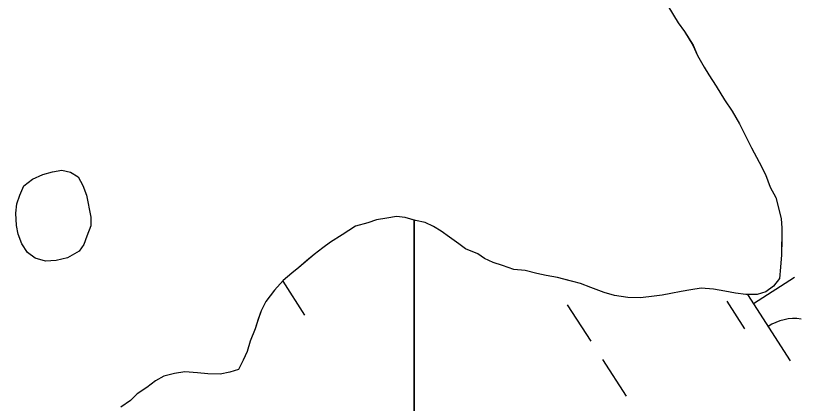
# Model space of a CAD drawing. Extents: x 3937982 to 3958556, y 219448 to 241894.
# Drawn here: x 3943291.3 to 3943580, y 232776.3 to 232918.6 of the extents above; entities that cross this region are included whole.
import ezdxf

# ---------------------------------------------------------------- set-up
doc = ezdxf.new("R2010")
doc.units = 0
doc.layers.add('V-TOPO-SHOR', color=7, linetype='Continuous')
doc.layers.add('V-WETL-SWMP', color=7, linetype='Continuous')

msp = doc.modelspace()

# ---------------------------------------------------------------- linework, layer by layer
at = {"layer": 'V-TOPO-SHOR'}
for points in [[(3943530.924, 232922.301), (3943534.688, 232915.954), (3943537.094, 232912.774), (3943540.179, 232907.834), (3943541.876, 232903.963), (3943544.268, 232899.734), (3943545.981, 232896.912), (3943548.725, 232892.679), (3943551.807, 232887.739), (3943554.549, 232883.504), (3943557.288, 232878.92), (3943559.331, 232874.695), (3943561.719, 232870.114), (3943564.447, 232864.83), (3943566.835, 232860.251), (3943568.525, 232855.68), (3943570.573, 232851.805), (3943571.57, 232847.942), (3943572.57, 232844.082), (3943572.873, 232840.58), (3943572.818, 232836.381), (3943572.744, 232830.784), (3943572.332, 232826.242)], [(3943318.929, 232844.645), (3943318.886, 232841.497), (3943317.436, 232837.668), (3943316.344, 232834.534), (3943314.565, 232832.109), (3943310.334, 232829.715), (3943306.123, 232828.722), (3943302.271, 232828.423), (3943298.437, 232829.525), (3943295.666, 232831.659), (3943293.61, 232834.835), (3943292.256, 232838.352), (3943291.598, 232841.51), (3943291.308, 232846.06), (3943291.705, 232849.554), (3943292.797, 232852.69), (3943294.24, 232856.167), (3943297.423, 232858.576), (3943301.294, 232860.273), (3943304.804, 232861.277), (3943308.312, 232861.93), (3943311.452, 232861.189), (3943314.227, 232859.403), (3943315.933, 232856.231), (3943317.287, 232852.714), (3943318.929, 232844.645)], [(3943572.332, 232826.242), (3943571.927, 232822.049), (3943569.791, 232819.279), (3943566.964, 232817.216), (3943563.802, 232816.209), (3943559.606, 232816.264), (3943555.762, 232816.665), (3943551.924, 232817.417), (3943547.736, 232818.171), (3943543.193, 232818.58), (3943539.337, 232817.933), (3943535.829, 232817.28), (3943531.972, 232816.63), (3943528.814, 232815.973), (3943523.907, 232815.338), (3943520.755, 232815.031), (3943516.207, 232815.09), (3943511.32, 232815.854), (3943507.486, 232816.954), (3943502.612, 232818.769), (3943498.782, 232820.221), (3943494.598, 232821.325), (3943490.414, 232822.43), (3943486.226, 232823.184), (3943482.738, 232823.932), (3943478.554, 232825.035), (3943474.362, 232825.441), (3943470.182, 232826.895), (3943466.698, 232827.993), (3943463.569, 232829.433), (3943461.142, 232831.214), (3943456.618, 232833.025), (3943454.193, 232834.804), (3943450.728, 232837.301), (3943447.609, 232839.441), (3943444.834, 232841.227), (3943441.703, 232842.669), (3943438.215, 232843.414), (3943434.381, 232844.514), (3943431.237, 232844.905), (3943427.729, 232844.252), (3943423.873, 232843.605), (3943420.711, 232842.595), (3943416.146, 232841.258), (3943411.206, 232838.173), (3943406.971, 232835.431), (3943404.144, 232833.371), (3943400.964, 232830.962), (3943398.133, 232828.552), (3943395.301, 232826.139), (3943392.827, 232824.075), (3943389.64, 232821.316), (3943386.445, 232817.861), (3943383.242, 232813.706), (3943381.446, 232810.23), (3943380.357, 232807.095), (3943379.259, 232803.611), (3943377.451, 232799.087), (3943376.351, 232795.253), (3943374.909, 232792.124), (3943373.115, 232788.649), (3943369.953, 232787.641), (3943366.445, 232786.988), (3943361.896, 232787.049), (3943358.054, 232787.451), (3943353.512, 232787.86), (3943349.653, 232787.211), (3943345.793, 232786.214), (3943342.62, 232784.506), (3943339.442, 232782.099), (3943335.909, 232779.697), (3943333.429, 232777.28), (3943329.898, 232774.878)]]:
    msp.add_lwpolyline(points, dxfattribs=at)
at = {"layer": 'V-WETL-SWMP'}
for p, q in [((3943530.924, 232922.302), (3943534.688, 232915.955)), ((3943534.688, 232915.955), (3943537.095, 232912.774)), ((3943537.095, 232912.774), (3943540.178, 232907.835)), ((3943540.178, 232907.835), (3943541.876, 232903.964)), ((3943541.876, 232903.964), (3943544.269, 232899.734)), ((3943544.269, 232899.734), (3943545.981, 232896.913)), ((3943545.981, 232896.913), (3943548.724, 232892.678)), ((3943548.724, 232892.678), (3943551.807, 232887.739)), ((3943551.807, 232887.739), (3943554.55, 232883.504)), ((3943554.55, 232883.504), (3943557.288, 232878.92)), ((3943557.288, 232878.92), (3943559.331, 232874.695)), ((3943559.331, 232874.695), (3943561.719, 232870.115)), ((3943561.719, 232870.115), (3943564.448, 232864.831)), ((3943564.448, 232864.831), (3943566.836, 232860.251)), ((3943566.836, 232860.251), (3943568.525, 232855.68)), ((3943568.525, 232855.68), (3943570.573, 232851.805)), ((3943570.573, 232851.805), (3943572.569, 232844.081)), ((3943420.711, 232842.596), (3943416.145, 232841.257)), ((3943423.873, 232843.604), (3943420.711, 232842.596)), ((3943427.73, 232844.252), (3943423.873, 232843.604)), ((3943431.237, 232844.906), (3943427.73, 232844.252)), ((3943434.381, 232844.514), (3943431.237, 232844.906)), ((3943437.695, 232843.563), (3943434.381, 232844.514)), ((3943438.214, 232843.414), (3943437.695, 232843.563)), ((3943437.695, 232843.563), (3943437.695, 232727.656)), ((3943437.695, 232727.656), (3943437.695, 232843.563)), ((3943441.703, 232842.668), (3943438.214, 232843.414)), ((3943444.833, 232841.227), (3943441.703, 232842.668)), ((3943572.569, 232844.081), (3943572.873, 232840.579)), ((3943416.145, 232841.257), (3943411.206, 232838.174)), ((3943447.608, 232839.441), (3943444.833, 232841.227)), ((3943572.873, 232840.579), (3943572.743, 232830.784)), ((3943411.206, 232838.174), (3943406.971, 232835.431)), ((3943450.728, 232837.3), (3943447.608, 232839.441)), ((3943454.194, 232834.805), (3943450.728, 232837.3)), ((3943406.971, 232835.431), (3943404.145, 232833.37)), ((3943456.619, 232833.024), (3943454.194, 232834.805)), ((3943400.964, 232830.963), (3943395.302, 232826.14)), ((3943404.145, 232833.37), (3943400.964, 232830.963)), ((3943461.143, 232831.214), (3943456.619, 232833.024)), ((3943463.569, 232829.433), (3943461.143, 232831.214)), ((3943466.698, 232827.992), (3943463.569, 232829.433)), ((3943470.182, 232826.896), (3943466.698, 232827.992)), ((3943572.743, 232830.784), (3943572.333, 232826.241)), ((3943395.302, 232826.14), (3943392.826, 232824.074)), ((3943474.361, 232825.441), (3943470.182, 232826.896)), ((3943478.554, 232825.036), (3943474.361, 232825.441)), ((3943572.333, 232826.241), (3943571.927, 232822.049)), ((3943392.826, 232824.074), (3943389.641, 232821.317)), ((3943482.738, 232823.931), (3943478.554, 232825.036)), ((3943486.227, 232823.185), (3943482.738, 232823.931)), ((3943490.415, 232822.43), (3943486.227, 232823.185)), ((3943498.782, 232820.22), (3943490.415, 232822.43)), ((3943562.365, 232812.855), (3943577.501, 232822.598)), ((3943389.641, 232821.317), (3943386.446, 232817.861)), ((3943389.425, 232821.083), (3943397.47, 232808.584)), ((3943502.612, 232818.769), (3943498.782, 232820.22)), ((3943571.927, 232822.049), (3943569.791, 232819.278)), ((3943386.446, 232817.861), (3943383.242, 232813.705)), ((3943507.486, 232816.955), (3943502.612, 232818.769)), ((3943511.32, 232815.855), (3943507.486, 232816.955)), ((3943531.972, 232816.631), (3943528.814, 232815.973)), ((3943535.829, 232817.279), (3943531.972, 232816.631)), ((3943539.336, 232817.932), (3943535.829, 232817.279)), ((3943543.193, 232818.581), (3943539.336, 232817.932)), ((3943547.736, 232818.171), (3943543.193, 232818.581)), ((3943551.924, 232817.416), (3943547.736, 232818.171)), ((3943555.762, 232816.665), (3943551.924, 232817.416)), ((3943559.606, 232816.264), (3943555.762, 232816.665)), ((3943566.965, 232817.216), (3943563.803, 232816.209)), ((3943569.791, 232819.278), (3943566.965, 232817.216)), ((3943383.242, 232813.705), (3943381.447, 232810.23)), ((3943516.207, 232815.09), (3943511.32, 232815.855)), ((3943520.755, 232815.03), (3943516.207, 232815.09)), ((3943523.908, 232815.338), (3943520.755, 232815.03)), ((3943528.814, 232815.973), (3943523.908, 232815.338)), ((3943552.63, 232813.724), (3943559.125, 232803.634)), ((3943563.803, 232816.209), (3943559.606, 232816.264)), ((3943560.176, 232816.257), (3943575.897, 232791.834)), ((3943493.968, 232812.48), (3943502.628, 232799.026)), ((3943381.447, 232810.23), (3943380.356, 232807.096)), ((3943380.356, 232807.096), (3943379.26, 232803.612)), ((3943379.26, 232803.612), (3943377.451, 232799.088)), ((3943377.451, 232799.088), (3943376.35, 232795.254)), ((3943376.35, 232795.254), (3943374.909, 232792.124)), ((3943374.909, 232792.124), (3943373.114, 232788.649)), ((3943506.958, 232792.299), (3943515.618, 232778.845)), ((3943353.511, 232787.86), (3943349.654, 232787.211)), ((3943358.054, 232787.45), (3943353.511, 232787.86)), ((3943369.952, 232787.642), (3943366.445, 232786.988)), ((3943373.114, 232788.649), (3943369.952, 232787.642)), ((3943345.793, 232786.213), (3943342.621, 232784.505)), ((3943349.654, 232787.211), (3943345.793, 232786.213)), ((3943361.897, 232787.049), (3943358.054, 232787.45)), ((3943366.445, 232786.988), (3943361.897, 232787.049)), ((3943339.441, 232782.099), (3943335.91, 232779.696)), ((3943342.621, 232784.505), (3943339.441, 232782.099)), ((3943335.91, 232779.696), (3943333.429, 232777.28)), ((3943333.429, 232777.28), (3943329.899, 232774.878))]:
    msp.add_line(p, q, dxfattribs=at)
msp.add_lwpolyline([(3943318.929, 232844.646), (3943318.887, 232841.497), (3943317.437, 232837.668), (3943316.345, 232834.534), (3943314.564, 232832.109), (3943310.334, 232829.716), (3943306.122, 232828.722), (3943302.27, 232828.423), (3943298.436, 232829.524), (3943295.666, 232831.659), (3943293.609, 232834.835), (3943292.256, 232838.352), (3943291.598, 232841.509), (3943291.308, 232846.061), (3943291.705, 232849.555), (3943292.796, 232852.689), (3943294.241, 232856.168), (3943297.422, 232858.575), (3943301.293, 232860.273), (3943304.805, 232861.276), (3943308.312, 232861.93), (3943311.451, 232861.188), (3943314.226, 232859.402), (3943315.933, 232856.231), (3943317.286, 232852.714)], close=True, dxfattribs=at)
msp.add_arc((3943577.515, 232789.758), 17.623, 81.99668, 123.54034, dxfattribs=at)

doc.saveas('drawing.dxf')
